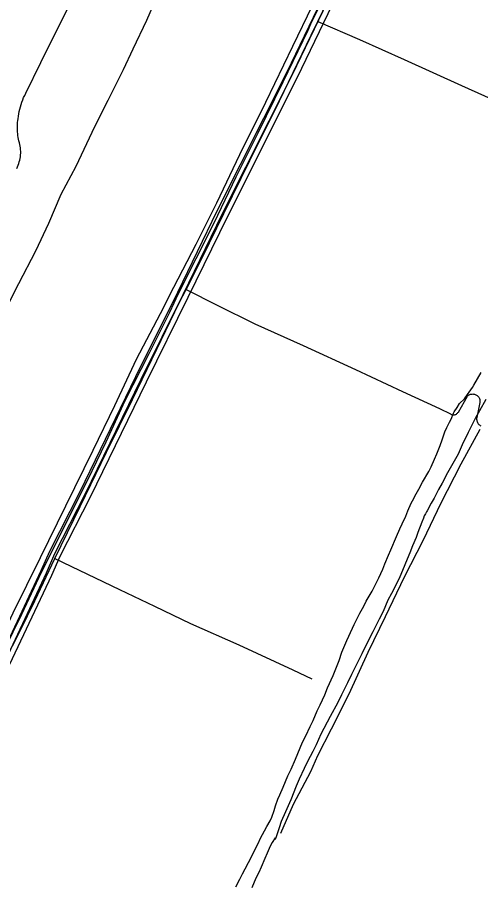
# Model space of a CAD drawing. Extents: x 3477039 to 3515015, y 546746 to 572297.
# Drawn here: x 3500384 to 3501581, y 567399 to 569641 of the extents above; entities that cross this region are included whole.
import ezdxf

# ---------------------------------------------------------------- set-up
doc = ezdxf.new("R2010")
doc.units = 0
for name, color, linetype in [('V-DTCH-CNTR', 7, 'Continuous'), ('V-ROAD-CNTR', 7, 'Continuous'), ('V-SITE-VEGE', 7, 'Continuous'), ('V-TOPO-SHOR', 7, 'Continuous')]:
    doc.layers.add(name, color=color, linetype=linetype)

msp = doc.modelspace()

# ---------------------------------------------------------------- linework, layer by layer
at = {"layer": 'V-DTCH-CNTR'}
for points in [[(3500197.6, 567743.7), (3500243.6, 567829), (3500308.7, 567965.4), (3500373.7, 568101.5), (3500443.8, 568244.9), (3500509.2, 568378.6), (3500579.7, 568522.1), (3500636.1, 568637.6), (3500692, 568757.4), (3500754.2, 568875.6), (3500788.5, 568943.4), (3500846, 569054.2), (3500899.1, 569161.2), (3500959, 569286.4), (3501026.4, 569421.7), (3501096.1, 569566.3), (3501146.2, 569670.9), (3501211.6, 569809.7), (3501294.4, 569978.3), (3501363.7, 570114.7), (3501414.8, 570216.3), (3501467.7, 570328.3), (3501506.9, 570411.5)], [(3500372.7, 568017.1), (3500391.7, 568055.6), (3500410.4, 568094.3), (3500428.9, 568133), (3500481.3, 568242.1), (3500546.6, 568376.6), (3500614.5, 568516.8), (3500681.6, 568653.4), (3500744.8, 568783.1), (3500802.5, 568903.2), (3500819.9, 568937.3), (3500862.5, 569020.6), (3500917.4, 569133.3), (3500984.5, 569270.4), (3501061, 569424.8), (3501143.5, 569594.7), (3501160.3, 569629.8), (3501199.2, 569710.9), (3501281.2, 569875.7), (3501353, 570021.3), (3501431.5, 570183.4), (3501497, 570308.9), (3501548.3, 570411.8)], [(3501160.3, 569629.8), (3501267.9, 569583), (3501383.2, 569531.4), (3501531.4, 569464.5), (3501667.3, 569403.4), (3501813.9, 569336.9), (3501838.3, 569325.9)], [(3500819.9, 568937.3), (3500900.2, 568897.2), (3500997.5, 568848.7), (3501122.7, 568792.7), (3501257.6, 568730.4), (3501378.6, 568673.7), (3501474.3, 568629.5), (3501502.6, 568615.7), (3501504.2, 568614.8), (3501505.9, 568614.1), (3501507.7, 568613.7), (3501509.5, 568613.4), (3501511.3, 568613.4), (3501513.1, 568613.6), (3501514.9, 568614), (3501516.6, 568614.7), (3501518.2, 568615.5), (3501519.7, 568616.5), (3501521, 568617.8), (3501522.2, 568619.1), (3501523.3, 568620.6), (3501546.5, 568661.3), (3501547.9, 568662.7), (3501549.5, 568663.9), (3501551.2, 568665), (3501553, 568665.8), (3501554.9, 568666.5), (3501556.8, 568666.9), (3501558.8, 568667.2), (3501560.8, 568667.3), (3501562.8, 568667.1), (3501564.8, 568666.7), (3501566.7, 568666.1), (3501568.5, 568665.4), (3501570.3, 568664.4), (3501571.9, 568663.3), (3501573.4, 568661.9), (3501574.8, 568660.5), (3501576, 568658.9), (3501577, 568657.2), (3501577.9, 568655.4), (3501578.5, 568653.5), (3501578.9, 568651.5), (3501579.2, 568649.5), (3501579.2, 568647.5), (3501579, 568645.5), (3501576.1, 568632.5), (3501573.3, 568619.4), (3501570.6, 568606.3), (3501570.4, 568604.2), (3501570.4, 568602.1), (3501570.6, 568600), (3501571.1, 568597.9), (3501571.7, 568595.9), (3501572.6, 568594), (3501573.7, 568592.1), (3501574.9, 568590.4), (3501576.3, 568588.8), (3501577.9, 568587.3), (3501579.6, 568586.1), (3501581.4, 568585)], [(3500481.3, 568242.1), (3500648.3, 568162.5), (3500738.7, 568119.5), (3500831.7, 568074.2), (3500956.2, 568019.3), (3501096.1, 567954.3), (3501145, 567931)]]:
    msp.add_lwpolyline(points, dxfattribs=at)
at = {"layer": 'V-ROAD-CNTR'}
for points in [[(3499924.1, 567144.2), (3499982.8, 567257.2), (3500137.2, 567569.3), (3500178, 567654.3), (3500315.7, 567935), (3500445.6, 568211.6), (3500467.6, 568261.6), (3500546.1, 568415.1), (3500690.4, 568712.2), (3500798.6, 568930.8), (3500900.6, 569140.2), (3501081.1, 569499.5), (3501295.7, 569945.7), (3501417.9, 570184.6), (3501469.7, 570293.3), (3501535, 570421.7)], [(3499937.4, 567137.3), (3499996.2, 567250.4), (3500150.7, 567562.8), (3500191.5, 567647.7), (3500329.2, 567928.6), (3500459.3, 568205.4), (3500481.2, 568255.1), (3500559.5, 568408.4), (3500703.9, 568705.5), (3500812.1, 568924.2), (3500914.1, 569133.6), (3501094.5, 569492.9), (3501309.1, 569939.1), (3501431.4, 570177.9), (3501483.2, 570286.7), (3501548.4, 570414.9)], [(3499958.1, 567144.7), (3500009.6, 567243.7), (3500164.2, 567556.2), (3500205, 567641.2), (3500342.7, 567922.1), (3500472.9, 568199.2), (3500494.7, 568248.7), (3500573, 568401.7), (3500717.4, 568698.9), (3500825.6, 568917.6), (3500927.5, 569126.9), (3501108, 569486.3), (3501322.6, 569932.4), (3501444.8, 570171.3), (3501496.6, 570280.1), (3501561.8, 570408.1)], [(3500382.4, 569250.1), (3500384.4, 569254.2), (3500386.2, 569258.4), (3500387.8, 569262.7), (3500389.1, 569267.1), (3500390.3, 569271.5), (3500391.2, 569276), (3500391.9, 569280.5), (3500392.4, 569285.1), (3500392.7, 569289.6), (3500392.7, 569294.2), (3500392.5, 569298.7), (3500392.1, 569303.3), (3500391.5, 569307.8), (3500390.7, 569312.3), (3500389.6, 569316.7), (3500388.3, 569321.1), (3500387.2, 569325.7), (3500386.3, 569330.4), (3500385.6, 569335.1), (3500385, 569339.9), (3500384.5, 569344.7), (3500384.3, 569349.5), (3500384.1, 569354.4), (3500384.2, 569359.2), (3500384.4, 569364.1), (3500384.8, 569368.9), (3500385.3, 569373.8), (3500386, 569378.5), (3500386.7, 569384.8), (3500387.7, 569391), (3500388.9, 569397.2), (3500390.3, 569403.3), (3500391.9, 569409.4), (3500393.7, 569415.4), (3500395.8, 569421.3), (3500398, 569427.2), (3500400.4, 569433), (3500403, 569438.8), (3500405.8, 569444.4), (3500444.7, 569524.1), (3500540.3, 569717.1)]]:
    msp.add_lwpolyline(points, dxfattribs=at)
at = {"layer": 'V-SITE-VEGE'}
for p, q in [((3501563.4, 568690), (3501582.3, 568722.8)), ((3501559.5, 568683.9), (3501563.4, 568690)), ((3501538.8, 568655.2), (3501547.1, 568665.9)), ((3501547.1, 568665.9), (3501559.5, 568683.9)), ((3501519.8, 568632.5), (3501526.4, 568642.5)), ((3501526.4, 568642.5), (3501538.8, 568655.2)), ((3501594, 568652.8), (3501578.1, 568623.8)), ((3501511, 568617.9), (3501512.7, 568621.2)), ((3501512.7, 568621.2), (3501519.8, 568632.5)), ((3501578.1, 568623.8), (3501567.9, 568605.8)), ((3501500, 568594.1), (3501504.4, 568601.9)), ((3501504.4, 568601.9), (3501511, 568617.9)), ((3501567.9, 568605.8), (3501548.9, 568567.7)), ((3501488.5, 568569.9), (3501493.2, 568580.6)), ((3501493.2, 568580.6), (3501500, 568594.1)), ((3501481.1, 568549.2), (3501488.5, 568569.9)), ((3501548.9, 568567.7), (3501533.2, 568536)), ((3501467.6, 568513), (3501476.1, 568534.5)), ((3501476.1, 568534.5), (3501481.1, 568549.2)), ((3501533.2, 568536), (3501522.5, 568512.2)), ((3501461.5, 568498.6), (3501467.6, 568513)), ((3501522.5, 568512.2), (3501495.2, 568463.4)), ((3501452.7, 568479.3), (3501461.5, 568498.6)), ((3501430.4, 568439.6), (3501447, 568467.2)), ((3501447, 568467.2), (3501452.7, 568479.3)), ((3501495.2, 568463.4), (3501481.2, 568436.9)), ((3501414.5, 568409.2), (3501420.8, 568421.6)), ((3501420.8, 568421.6), (3501430.4, 568439.6)), ((3501472.1, 568420.3), (3501460.6, 568398.5)), ((3501481.2, 568436.9), (3501472.1, 568420.3)), ((3501404.8, 568391.5), (3501414.5, 568409.2)), ((3501460.6, 568398.5), (3501453.1, 568385.2)), ((3501392.7, 568365.3), (3501401.8, 568385.2)), ((3501401.8, 568385.2), (3501404.8, 568391.5)), ((3501453.1, 568385.2), (3501442.7, 568365.4)), ((3501378.4, 568332.2), (3501387.2, 568352)), ((3501387.2, 568352), (3501392.7, 568365.3)), ((3501435.2, 568352.1), (3501433, 568346.3)), ((3501438, 568357.9), (3501435.2, 568352.1)), ((3501439.7, 568359.8), (3501438, 568357.9)), ((3501441, 568362.6), (3501439.7, 568359.8)), ((3501442.7, 568365.4), (3501441, 568362.6)), ((3501371.8, 568318.9), (3501378.4, 568332.2)), ((3501428.6, 568335.8), (3501419, 568309.1)), ((3501433, 568346.3), (3501428.6, 568335.8)), ((3501363.9, 568298.8), (3501371.8, 568318.9)), ((3501419, 568309.1), (3501414.4, 568296.6)), ((3501349.3, 568264.5), (3501363.9, 568298.8)), ((3501414.4, 568296.6), (3501405, 568274.6)), ((3501343.2, 568251), (3501349.3, 568264.5)), ((3501405, 568274.6), (3501398.1, 568256.9)), ((3501333.6, 568228.4), (3501343.2, 568251)), ((3501398.1, 568256.9), (3501386.6, 568230.4)), ((3501327.8, 568214.3), (3501333.6, 568228.4)), ((3501383.3, 568221.8), (3501372, 568194.5)), ((3501386.6, 568230.4), (3501383.3, 568221.8)), ((3501317.7, 568192.5), (3501327.8, 568214.3)), ((3501372, 568194.5), (3501363.8, 568177.1)), ((3501300.6, 568157.7), (3501317.7, 568192.5)), ((3501363.8, 568177.1), (3501350.5, 568152)), ((3501285.5, 568132.3), (3501300.6, 568157.7)), ((3501350.5, 568152), (3501341.5, 568134.3)), ((3501278.9, 568119.3), (3501285.5, 568132.3)), ((3501341.5, 568134.3), (3501329.1, 568105.3)), ((3501269, 568100.8), (3501278.9, 568119.3)), ((3501329.1, 568105.3), (3501318.9, 568085.5)), ((3501254.4, 568071.8), (3501269, 568100.8)), ((3501318.9, 568085.5), (3501302.7, 568052.6)), ((3501240.6, 568041.8), (3501254.4, 568071.8)), ((3501235.1, 568030.4), (3501240.6, 568041.8)), ((3501302.7, 568052.6), (3501291.1, 568030.8)), ((3501222.7, 568000.4), (3501235.1, 568030.4)), ((3501291.1, 568030.8), (3501273.8, 567996)), ((3501215, 567978.6), (3501222.7, 568000.4)), ((3501273.8, 567996), (3501263.1, 567973.9)), ((3501199.9, 567939.9), (3501215, 567978.6)), ((3501263.1, 567973.9), (3501247.4, 567942.2)), ((3501185.3, 567907.9), (3501199.9, 567939.9)), ((3501247.4, 567942.2), (3501236.9, 567920.6)), ((3501178.5, 567890.2), (3501185.3, 567907.9)), ((3501236.9, 567920.6), (3501221.8, 567890.3)), ((3501166.4, 567864.5), (3501178.5, 567890.2)), ((3501221.8, 567890.3), (3501211.6, 567870.4)), ((3501158.9, 567848.5), (3501166.4, 567864.5)), ((3501211.6, 567870.4), (3501191.8, 567833.7)), ((3501148.2, 567824), (3501158.9, 567848.5)), ((3501140.2, 567808.2), (3501148.2, 567824)), ((3501191.8, 567833.7), (3501168.4, 567788.1)), ((3501129, 567784.2), (3501140.2, 567808.2)), ((3501121, 567767.6), (3501129, 567784.2)), ((3501168.4, 567788.1), (3501156, 567761.1)), ((3501102.3, 567724), (3501121, 567767.6)), ((3501156, 567761.1), (3501147.5, 567743.4)), ((3501091.3, 567697.8), (3501102.3, 567724)), ((3501147.5, 567743.4), (3501133.5, 567717.5)), ((3501133.5, 567717.5), (3501124.9, 567699.8)), ((3501076.4, 567666.1), (3501083, 567681)), ((3501083, 567681), (3501091.3, 567697.8)), ((3501124.9, 567699.8), (3501112, 567672.2)), ((3501070.7, 567651.4), (3501076.4, 567666.1)), ((3501112, 567672.2), (3501104.6, 567653.7)), ((3501062.1, 567631.6), (3501070.7, 567651.4)), ((3501104.6, 567653.7), (3501090.3, 567618.9)), ((3501051.1, 567603.4), (3501057.4, 567620.2)), ((3501057.4, 567620.2), (3501062.1, 567631.6)), ((3501090.3, 567618.9), (3501086.7, 567610.6)), ((3501041.8, 567574.2), (3501047.8, 567591.5)), ((3501047.8, 567591.5), (3501051.1, 567603.4)), ((3501086.7, 567610.6), (3501076.5, 567588)), ((3501037.4, 567564.2), (3501041.8, 567574.2)), ((3501076.5, 567588), (3501065.8, 567562.9)), ((3501022.5, 567538.3), (3501028.3, 567549.6)), ((3501028.3, 567549.6), (3501037.4, 567564.2)), ((3501060, 567546.3), (3501053.4, 567525.3)), ((3501065.8, 567562.9), (3501060, 567546.3)), ((3501012.3, 567519.8), (3501022.5, 567538.3)), ((3501053.4, 567525.3), (3501049.9, 567516)), ((3500996.1, 567486.4), (3501006, 567506.2)), ((3501006, 567506.2), (3501012.3, 567519.8)), ((3501037.5, 567499.1), (3501029.2, 567480.9)), ((3501042.4, 567508.5), (3501037.5, 567499.1)), ((3501050.1, 567520.6), (3501042.4, 567508.5)), ((3501049.9, 567516), (3501050.1, 567520.6)), ((3500989.8, 567472.8), (3500996.1, 567486.4)), ((3501029.2, 567480.9), (3501023.7, 567466.8)), ((3500973, 567440.8), (3500989.8, 567472.8)), ((3501023.7, 567466.8), (3501014.1, 567445)), ((3500966.1, 567427.3), (3500973, 567440.8)), ((3501014.1, 567445), (3501007.8, 567431.2)), ((3500948.2, 567394.2), (3500958.7, 567414)), ((3500958.7, 567414), (3500966.1, 567427.3)), ((3501000.3, 567416), (3500989.6, 567391.7)), ((3501007.8, 567431.2), (3501000.3, 567416))]:
    msp.add_line(p, q, dxfattribs=at)
at = {"layer": 'V-TOPO-SHOR'}
for points in [[(3500355.4, 568887.8), (3500388.3, 568953), (3500431.6, 569037.2), (3500465, 569108.3), (3500497.4, 569183.3), (3500535.7, 569256.3), (3500584.6, 569358.7), (3500618.4, 569426.8), (3500658.7, 569506.2), (3500683.7, 569559.6), (3500718.5, 569633.6), (3500742, 569687.1), (3500758.5, 569732.2), (3500771.4, 569755.7), (3500812.8, 569849.3), (3500853.2, 569937.5), (3500887.6, 570005.2), (3500922.4, 570080.1), (3500955.3, 570137.9), (3500973.2, 570173.7), (3500993.1, 570218.3), (3501017.6, 570274.7), (3501056, 570357), (3501081.3, 570409)], [(3500350.6, 568007.4), (3500395.7, 568098.2), (3500446.4, 568207.1), (3500476.6, 568266.6), (3500516.7, 568348.5), (3500564.9, 568444.2), (3500613.2, 568543.9), (3500662.7, 568650.9), (3500724.3, 568771.7), (3500777.7, 568878.7), (3500800.1, 568927.4), (3500846, 569017.7), (3500892.6, 569109.6), (3500949.2, 569228.6), (3501006.1, 569342.5), (3501070.8, 569473.8), (3501135.2, 569607.4), (3501142.3, 569624), (3501192.1, 569724.8)], [(3501160.4, 567733.6), (3501195.3, 567802.2), (3501241.1, 567892.4), (3501290, 568000.3), (3501335.4, 568092), (3501384.2, 568194.9), (3501433.5, 568290.5), (3501478.4, 568384.2), (3501530.2, 568487.1), (3501579.4, 568576.8)], [(3501064.4, 567532.1), (3501097.4, 567607.8), (3501142.2, 567691.8), (3501160.4, 567733.6)]]:
    msp.add_lwpolyline(points, dxfattribs=at)

doc.saveas('drawing.dxf')
